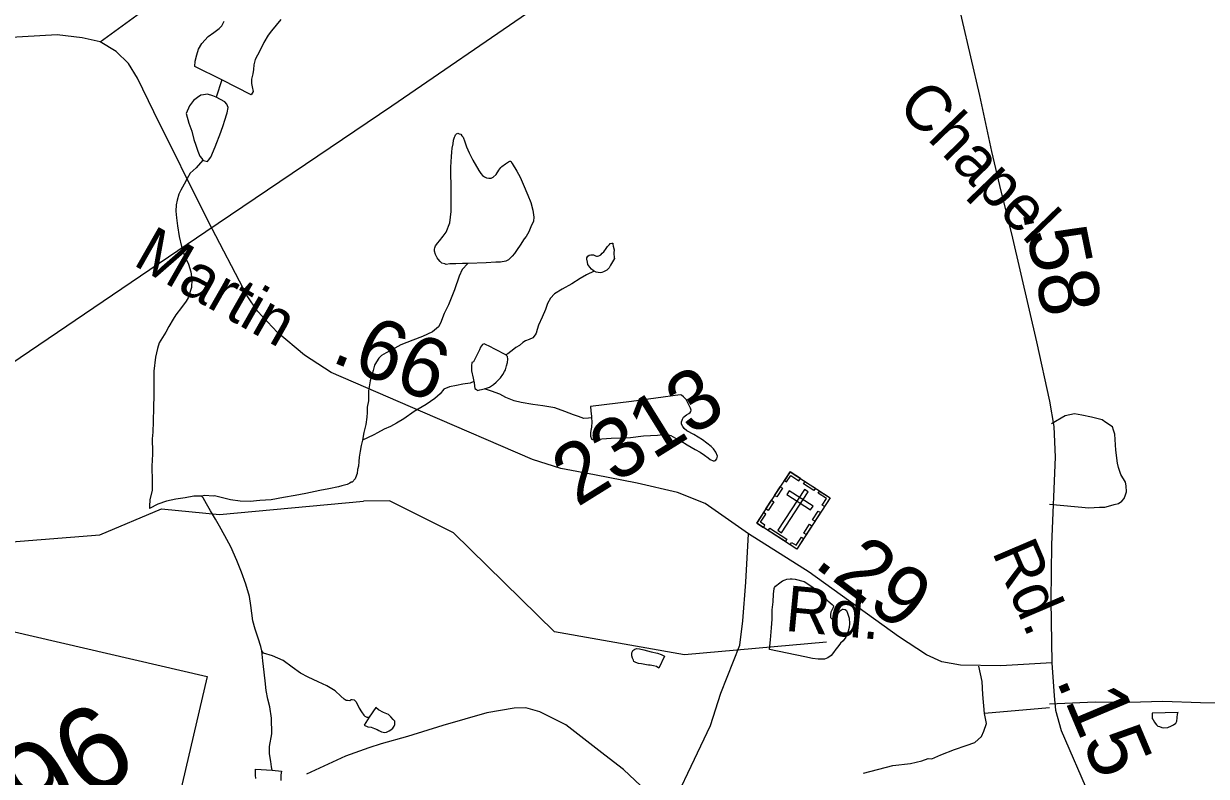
# Model space of a CAD drawing. Extents: x 2001466 to 31450019, y -30647475 to 847247.
# Drawn here: x 2187235 to 2192161, y 783261 to 786396 of the extents above; entities that cross this region are included whole.
import ezdxf

# ---------------------------------------------------------------- set-up
doc = ezdxf.new("R2010")
doc.units = 0
for name, color, linetype in [('Exist Cultural Cemetery CELL', 7, 'Continuous'), ('Exist Hydrographic Misc Water Feature', 7, 'Continuous'), ('Exist Road Non-System Type 51', 7, 'Continuous'), ('Exist Road Primary NC Shield CELL', 7, 'Continuous'), ('Exist Road Primary NC Shield Number Label', 7, 'Continuous'), ('Exist Road Secondary Mileage Hundredths English Label', 7, 'Continuous'), ('Exist Road Secondary Type 51 Attributed', 7, 'Continuous'), ('Exist Road Secondary Type 51 Label', 7, 'Continuous'), ('Exist Road Secondary Type 51 Number Label', 7, 'Continuous'), ('Exist Utilities Electrical Transmission Line', 7, 'Continuous')]:
    doc.layers.add(name, color=color, linetype=linetype)

msp = doc.modelspace()

# ---------------------------------------------------------------- linework, layer by layer
at = {"layer": 'Exist Cultural Cemetery CELL'}
for points in [[(2190426.9, 784529.5), (2190593.8, 784421), (2190455.1, 784207.5), (2190288.2, 784315.9)], [(2190403.3, 784493.1), (2190412.8, 784487), (2190430.3, 784514), (2190464.3, 784491.9), (2190470.4, 784501.2), (2190426.9, 784529.5)], [(2190362.9, 784431), (2190386.4, 784467.3), (2190396, 784461.1), (2190372.4, 784424.8)], [(2190502.3, 784445.5), (2190486.7, 784455.7), (2190376.2, 784285.6), (2190391.9, 784275.4)], [(2190489, 784489.1), (2190532.4, 784460.9), (2190526.2, 784451.3), (2190482.8, 784479.6)], [(2190326.2, 784374.6), (2190349.8, 784410.9), (2190359.4, 784404.7), (2190335.8, 784368.4)], [(2190424, 784450.2), (2190413.8, 784434.5), (2190512.6, 784370.4), (2190522.8, 784386)], [(2190570.3, 784384.6), (2190560.7, 784390.8), (2190578.3, 784417.8), (2190544.3, 784439.9), (2190550.3, 784449.2), (2190593.8, 784421)], [(2190315.9, 784297.9), (2190322.2, 784307.6), (2190303.7, 784319.6), (2190325.8, 784353.5), (2190316.4, 784359.5), (2190288.2, 784316)], [(2190520.9, 784329.6), (2190544.5, 784365.9), (2190554, 784359.7), (2190530.4, 784323.4)], [(2190485, 784274.3), (2190508.6, 784310.6), (2190518.1, 784304.4), (2190494.5, 784268.1)], [(2190342.6, 784294.3), (2190413.8, 784248), (2190407.6, 784238.5), (2190336.4, 784284.7)], [(2190427.4, 784225.5), (2190433.6, 784235.2), (2190452.1, 784223.2), (2190474.1, 784257.1), (2190483.4, 784251), (2190455.1, 784207.5)]]:
    msp.add_lwpolyline(points, close=True, dxfattribs=at)
at = {"layer": 'Exist Hydrographic Misc Water Feature'}
msp.add_line((2188060.3, 786162.1), (2188037, 786090.2), dxfattribs=at)
for points in [[(2188060.3, 786162.1), (2187948, 786217.6), (2187950, 786239.6), (2187956, 786265.5), (2187963.3, 786289.5), (2187977.7, 786313.7), (2188003.1, 786341.9), (2188026.9, 786359.8), (2188048.9, 786376), (2188061.2, 786386.3), (2188070.8, 786406.3)], [(2188306.6, 786413.7), (2188266.8, 786365.8), (2188253.1, 786347.6), (2188235.2, 786317.4), (2188219.5, 786283.3), (2188199.8, 786247.3), (2188193.6, 786225.1), (2188192, 786205.1), (2188190.3, 786187.1), (2188184.6, 786165.2), (2188184.4, 786147), (2188186.9, 786133.2), (2188190.8, 786113.1), (2188183, 786099.4), (2188060.3, 786162.1)], [(2188037, 786090.2), (2188023, 786095.9), (2188000.9, 786101.7), (2187984.9, 786099.7), (2187973.2, 786097.8), (2187958.6, 786087.8), (2187943, 786075.5), (2187925.4, 786053.5), (2187911.5, 786021.1), (2187923.6, 785981.6), (2187935.9, 785947.6), (2187944.1, 785913.5), (2187952.5, 785889.5), (2187960.9, 785865.5), (2187968.7, 785843.7), (2187976.9, 785833.9), (2187980.8, 785827.7)], [(2187980.8, 785827.7), (2187984.9, 785825.8), (2188000.7, 785821.8), (2188005.2, 785828), (2188014.8, 785840), (2188032.5, 785882.3), (2188056, 785944.5), (2188067.7, 785976.4), (2188071.6, 785990.4), (2188083.3, 786024.3), (2188087.4, 786046.5), (2188081.3, 786060.3), (2188073.1, 786070.5), (2188037, 786090.2)], [(2189085.6, 785397.4), (2189063.5, 785397.5), (2189035.4, 785395.3), (2189009.5, 785395.1), (2188995.6, 785393.2), (2188989.4, 785394.9), (2188977.3, 785398.7), (2188969.5, 785404.8), (2188961.3, 785414.9), (2188957.6, 785420.8), (2188951.1, 785434.8), (2188947, 785448.8), (2188947, 785456.5), (2188947.2, 785462.5), (2188948.8, 785466.8), (2188951.1, 785470.5), (2188960.7, 785482.8), (2188966.7, 785490.8), (2188982.9, 785510.7), (2188994.4, 785526.8), (2189010.1, 785567), (2189016.1, 785613.2), (2189015.5, 785691.1), (2189015.3, 785730.9), (2189014.7, 785761.1), (2189014.7, 785798.8), (2189016.5, 785843.1), (2189018.1, 785861.1), (2189020, 785877.1), (2189023.9, 785895.2), (2189026.1, 785911.1), (2189029.8, 785923.1), (2189031.7, 785929.3), (2189033.5, 785933.1), (2189037.6, 785937.3), (2189043.6, 785939.3), (2189049.5, 785937.1), (2189055.7, 785935.4), (2189059.8, 785929.1), (2189065.5, 785923.4), (2189072.1, 785903.3), (2189080.1, 785883.4), (2189090.3, 785857.5), (2189106.1, 785827.6), (2189130.7, 785783.7), (2189138.9, 785771.9), (2189146.9, 785763.8), (2189154.9, 785758.1), (2189162.7, 785754.1), (2189173, 785752.2), (2189182.8, 785752.3), (2189191.2, 785756.3), (2189202.9, 785768.3), (2189214.4, 785786.4), (2189222.6, 785796.6), (2189226.5, 785800.4), (2189242.7, 785812.6), (2189254.6, 785820.5), (2189260.5, 785822.9), (2189264.2, 785822.7), (2189270.4, 785812.9), (2189288.8, 785780.9), (2189303, 785756.8), (2189315.1, 785727), (2189335.6, 785681.4), (2189347.5, 785651.5), (2189355.9, 785619.4), (2189360.2, 785589.6), (2189358.3, 785573.2), (2189347.9, 785549.3), (2189338.6, 785529.2), (2189328.4, 785509.2), (2189320.4, 785499.4), (2189303, 785473.3), (2189291.1, 785455.2), (2189279, 785439.1), (2189269.3, 785426.8), (2189255, 785412.7), (2189243.5, 785406.8), (2189221.5, 785402.4), (2189201.5, 785402.2), (2189161.7, 785400.1), (2189085.6, 785397.4)], [(2187980.8, 785827.7), (2187953.1, 785795.7), (2187928.9, 785773.4), (2187915.6, 785751.5), (2187903.5, 785727.4), (2187889.5, 785703.1), (2187881.9, 785685.2), (2187874.2, 785661.2), (2187869.8, 785641.2), (2187868.6, 785615), (2187872.3, 785587.2), (2187876.6, 785553.4), (2187883.2, 785509.3), (2187893.2, 785467.2), (2187905.5, 785429.3), (2187921.7, 785393.6), (2187932.2, 785361.6), (2187936.3, 785329.7), (2187934.2, 785297.6), (2187920.9, 785253.7), (2187912.7, 785239.6), (2187893, 785213.3), (2187869.2, 785183.2), (2187857.3, 785165.2), (2187839.7, 785135), (2187828, 785110.8), (2187800.1, 785066.7), (2187792.3, 785042.7), (2187784.7, 785006.6), (2187777.2, 784948.5), (2187777.4, 784898.6), (2187777.6, 784848.6), (2187776.1, 784796.9), (2187774.5, 784738.7), (2187772.7, 784694.8), (2187771, 784666.7), (2187771.4, 784612.7), (2187771.4, 784602.9), (2187769.6, 784552.9), (2187770.2, 784488.7), (2187770.2, 784453), (2187760.6, 784412.6), (2187758.7, 784386.6), (2187758.9, 784376.8)], [(2189611.4, 785365.4), (2189607.5, 785367.2), (2189599.5, 785373.3), (2189593.1, 785381.2), (2189589.4, 785387), (2189584.9, 785393), (2189583.3, 785402.9), (2189581.4, 785415), (2189581.2, 785421.1), (2189585.1, 785427), (2189590.8, 785431), (2189596.8, 785433.3), (2189603.2, 785433.2), (2189609.1, 785433.1), (2189616.9, 785429.4), (2189620.8, 785427.2), (2189625.1, 785427.5), (2189631, 785429.4), (2189638.8, 785433.4), (2189645, 785439.4), (2189650.9, 785445.4), (2189661, 785459.7), (2189666.7, 785467.8), (2189674.7, 785475.5), (2189678.4, 785479.8), (2189684.8, 785481.7), (2189688.7, 785481.9), (2189688.7, 785477.8), (2189690.7, 785469.8), (2189695, 785453.8), (2189693, 785441.9), (2189693, 785433.8), (2189695, 785425.8), (2189695, 785421.7), (2189695.4, 785418), (2189687, 785403.9), (2189679.2, 785389.7), (2189673.7, 785379.5), (2189663.4, 785369.7), (2189649.5, 785361.7), (2189643.5, 785359.3), (2189637.2, 785357.4), (2189627.3, 785359.3), (2189619.1, 785361.4), (2189611.4, 785365.4)], [(2189085.6, 785397.4), (2189061.6, 785371.4), (2189049.7, 785343.6), (2189030.2, 785287.3), (2189004.6, 785225.1), (2188987.2, 785189.2), (2188971, 785149), (2188963.2, 785132.7), (2188937.3, 785112.7), (2188895.7, 785092.2), (2188855.5, 785078), (2188805.9, 785057.9), (2188768.2, 785037.7), (2188744.4, 785025.4), (2188726.1, 785013.2), (2188713.8, 785003.2), (2188704.4, 784986.8), (2188696.6, 784973), (2188690.9, 784951.2), (2188679, 784908.7), (2188671.2, 784866.9), (2188671.6, 784832.8), (2188671.6, 784825.1), (2188665.4, 784798.8), (2188666.1, 784776.8), (2188664, 784756.9), (2188660.3, 784727), (2188652.5, 784692.9), (2188648.4, 784668.8), (2188646.8, 784660.9)], [(2189611.4, 785365.4), (2189579.8, 785349.1), (2189553.5, 785334.8), (2189518.1, 785312.6), (2189477.7, 785290.3), (2189445.9, 785270.3), (2189430.1, 785252), (2189416.3, 785229.8), (2189408.4, 785205.8), (2189394.6, 785173.8), (2189379.2, 785139.7), (2189373.3, 785121.9), (2189369.6, 785107.4)], [(2189369.6, 785107.4), (2189365.3, 785099.6), (2189355.7, 785087.6), (2189341.1, 785079.7), (2189325.5, 785075.5), (2189313.6, 785067.2), (2189299.7, 785055.1), (2189285.5, 785047.1), (2189276.1, 785040.8), (2189251.9, 785020.9), (2189243.9, 785016.9)], [(2189243.9, 785016.9), (2189200, 785038.5), (2189173.4, 785052.3), (2189161.7, 785058.1), (2189153.7, 785062.2), (2189145.9, 785060.1), (2189137.9, 785048), (2189134, 785038), (2189120, 785010.1), (2189108.4, 784987.9), (2189102, 784984), (2189100.2, 784970), (2189100.2, 784949.7), (2189106.7, 784919.9), (2189110.8, 784906)], [(2189154.7, 784874.2), (2189174.8, 784882.5), (2189192.6, 784892.4), (2189202.9, 784902.6), (2189212.5, 784912.5), (2189220.7, 784920.6), (2189230.8, 784934.9), (2189238.2, 784946.8), (2189242.5, 784954.6), (2189246.6, 784971.1), (2189250.1, 784984.7), (2189252.1, 784999), (2189249.8, 785009.1), (2189243.9, 785016.9)], [(2189110.8, 784906), (2189095, 784897.8), (2189064.9, 784893.8), (2189038.6, 784889.3), (2189008.9, 784883.2), (2188985.1, 784873), (2188969.3, 784854.7), (2188947.2, 784835), (2188911.3, 784810.3), (2188861.7, 784780.2), (2188818, 784749.8), (2188788.1, 784731.6), (2188762.4, 784717.7), (2188736.4, 784707.4), (2188708.3, 784691.3), (2188694.2, 784683.3), (2188666.7, 784670.9), (2188646.8, 784660.9)], [(2189110.8, 784906), (2189111, 784901.9), (2189112.9, 784885.8), (2189114.7, 784876.2), (2189120.9, 784872), (2189125.4, 784868.1), (2189135.4, 784870.2), (2189154.7, 784874.2)], [(2189599.7, 784753.4), (2189587.6, 784753.2), (2189567.7, 784751.3), (2189545.7, 784759.1), (2189525.8, 784767), (2189489.3, 784780.6), (2189447.3, 784796.3), (2189397.7, 784803.8), (2189355.2, 784809.8), (2189307.7, 784817.4), (2189277.5, 784825.2), (2189243.3, 784838.9), (2189219.1, 784852.7), (2189183.4, 784864.6), (2189154.7, 784874.2)], [(2189599.7, 784753.4), (2189601.9, 784737.2), (2189600.1, 784715.2), (2189598, 784701.3), (2189596, 784691.5), (2189596, 784683.4), (2189596.2, 784677.2), (2189600.5, 784667.3), (2189604.6, 784663.4), (2189682.1, 784669.9), (2189762.1, 784672.4), (2189816.2, 784678.9), (2189874.4, 784681.4), (2189909.9, 784685.4), (2189920.2, 784683.4), (2189930.2, 784679.9), (2189950.3, 784670), (2189972, 784658.1), (2189998.3, 784642), (2190032.5, 784622.3), (2190052.6, 784610.7), (2190070.7, 784598.6), (2190086.5, 784586.9), (2190094.9, 784580.8), (2190106.6, 784574.9), (2190112.5, 784574.8), (2190116.8, 784577), (2190122.3, 784583.1), (2190124.4, 784595), (2190118.4, 784610.9), (2190108.6, 784625), (2190098.4, 784635), (2190062.1, 784662.4), (2190025.8, 784684.5), (2189997.9, 784700.1), (2189985.8, 784710), (2189980, 784717.8), (2189975.7, 784728.2), (2189975.7, 784738), (2189977.6, 784744.2), (2189979.4, 784747.9), (2189983.7, 784756.2), (2189995.2, 784766.2), (2190005.7, 784772.4), (2190011.4, 784776.4), (2190013.3, 784780.2), (2190015.1, 784786.4), (2190013, 784794.4), (2190003.2, 784814.1), (2189994.8, 784830), (2189982.7, 784841.9), (2189974.9, 784848), (2189968.8, 784850.1), (2189767, 784822.6), (2189595.4, 784801.5), (2189597.4, 784783.3), (2189599.7, 784759.4), (2189599.7, 784753.4)], [(2188646.8, 784660.9), (2188640.8, 784638.7), (2188636.9, 784614.9), (2188632.8, 784590.7), (2188631.2, 784572.7), (2188629.6, 784552.7), (2188625.5, 784538.8), (2188623.8, 784522.8), (2188617.7, 784504.6), (2188615.8, 784500.5), (2188603.5, 784485.9), (2188599.8, 784486.6)], [(2188599.8, 784486.6), (2188594.1, 784482.6), (2188582, 784476.4), (2188559.8, 784470.4), (2188546.3, 784466.3), (2188506.3, 784457.8), (2188468.2, 784451.8), (2188410.2, 784439.5), (2188366.7, 784431), (2188318.1, 784422.5), (2188266.2, 784412.1), (2188218.2, 784410), (2188178.9, 784405.4), (2188136.6, 784407.4), (2188096.8, 784413), (2188030.6, 784428.6), (2188024.5, 784428.3), (2187990.4, 784430.2), (2187976.5, 784428.3)], [(2185856.3, 784077.1), (2186095.1, 784181.3), (2186519.2, 784225.1), (2186685.1, 784310.2), (2186960.2, 784327.6), (2187069.1, 784263), (2187186.2, 784237.6), (2187552.2, 784266.2), (2187809.1, 784375.7), (2188051.1, 784351), (2188651.1, 784407.6)], [(2187976.5, 784428.3), (2187944.5, 784427.9), (2187908.6, 784421.5), (2187868.6, 784415.4), (2187830.7, 784407.3), (2187794.6, 784395), (2187758.9, 784376.8)], [(2188226.6, 783784), (2188222.9, 783802), (2188212.3, 783836), (2188200, 783874), (2188189.9, 783908), (2188185.8, 783939.8), (2188181.7, 783971.7), (2188175.4, 784009.6), (2188160.6, 784061.7), (2188142.6, 784111.5), (2188122.5, 784159.2), (2188097.9, 784217.3), (2188073.5, 784263.1), (2188051.1, 784302.6), (2188034.9, 784332.6), (2188013, 784366.4), (2187996.8, 784396.4), (2187982.8, 784420.4), (2187976.5, 784428.3)], [(2190579.2, 783820.1), (2189988, 783766.6), (2189446.1, 783863.1), (2189026.1, 784275.2), (2188759.2, 784408.6), (2188651.1, 784407.6)], [(2190349.3, 783879.1), (2190353.2, 783914.9), (2190352.6, 783954.8), (2190356.7, 783987.1), (2190358.2, 784018.9), (2190360.6, 784042.9), (2190362.5, 784047), (2190365.9, 784053), (2190384, 784066.9), (2190396.1, 784075.2), (2190406.1, 784079.4), (2190414.1, 784081.4), (2190428.1, 784083.4), (2190436.1, 784083.4), (2190448.2, 784081.5), (2190486.1, 784071.7), (2190514.2, 784054.1), (2190538.4, 784036.3), (2190562.2, 784016.4), (2190584.5, 783992.4), (2190602.8, 783976.7), (2190608.5, 783970.5), (2190606.7, 783964.7), (2190600.9, 783952.6), (2190597, 783944.7), (2190595, 783934.4), (2190595.2, 783928.7), (2190595, 783922.6), (2190601.3, 783916.4), (2190608.9, 783916.5), (2190617.1, 783922.5), (2190625.1, 783936.8), (2190631.1, 783944.8), (2190635, 783950.7), (2190640.7, 783954.7), (2190645, 783956.9), (2190648.7, 783956.7), (2190656.9, 783955.1), (2190662.7, 783951), (2190667, 783941), (2190673.1, 783919), (2190675, 783897.2), (2190673.1, 783881.2), (2190669.6, 783865.1), (2190659.6, 783841.1), (2190647.7, 783825), (2190637.8, 783814.8), (2190625.7, 783800.8), (2190618.2, 783790.6), (2190608.1, 783776.6), (2190598.1, 783764.8), (2190584.1, 783754.7), (2190570.4, 783748.3), (2190554.6, 783748.2), (2190544.3, 783748.2), (2190520.3, 783752.2), (2190488.2, 783757.9), (2190342, 783788.9), (2190345.6, 783828.9), (2190349.3, 783879.1)], [(2188594.3, 783574.7), (2188584, 783576.7), (2188578.1, 783576.8), (2188570.1, 783582.4), (2188556.4, 783594.6), (2188532, 783616.6), (2188497.7, 783638), (2188461.6, 783654), (2188419.6, 783673.7), (2188387.6, 783691.1), (2188353.4, 783715), (2188315.4, 783742.6), (2188271.1, 783762.3), (2188234.8, 783774.3), (2188226.6, 783784)], [(2188270.5, 783286.5), (2188268.1, 783300.7), (2188264.2, 783322.7), (2188259.6, 783354.7), (2188259.6, 783384.7), (2188269.1, 783438.4), (2188266.8, 783502.5), (2188260.5, 783550.5), (2188252.1, 783582.2), (2188245.9, 783618.4), (2188241.4, 783658.5), (2188233.6, 783718.1), (2188231.1, 783742.3), (2188226.6, 783784)], [(2189844.5, 783723.3), (2189836.9, 783723.2), (2189828.7, 783725.3), (2189808.6, 783729.1), (2189796.5, 783731), (2189784.4, 783735.2), (2189776.6, 783738.8), (2189774.6, 783744.8), (2189770.9, 783752.7), (2189768.2, 783762.8), (2189768.6, 783774.9), (2189770.5, 783780.7), (2189772.3, 783784.9), (2189780.1, 783791), (2189788.1, 783793), (2189800.2, 783791.2), (2189818.7, 783787.2), (2189848.4, 783779.5), (2189874.6, 783773.5), (2189890.6, 783767.8), (2189904.6, 783761.7), (2189880.8, 783711.7), (2189870.3, 783717.7), (2189858.6, 783721.5), (2189844.5, 783723.3)], [(2188594.3, 783574.7), (2188599.8, 783580.8), (2188604.1, 783580.9), (2188611.9, 783578.9), (2188619.9, 783570.8), (2188632.6, 783545), (2188642.3, 783529.3), (2188652.7, 783515.1), (2188656.8, 783511.3), (2188664.6, 783507.3), (2188674.9, 783507.3)], [(2188674.9, 783507.3), (2188652.9, 783473.3), (2188668.9, 783467.3), (2188682.7, 783465.6), (2188696.6, 783459.5), (2188707.1, 783455.4), (2188714.9, 783451.8), (2188725.3, 783445.8), (2188739.1, 783443.7), (2188747.1, 783444.1), (2188757.1, 783449.9), (2188764.9, 783454), (2188773.1, 783462.1), (2188778.6, 783470.2), (2188780.9, 783476.3), (2188780.7, 783482), (2188780.7, 783490.1), (2188774.3, 783498), (2188764.5, 783508), (2188754.4, 783518.1), (2188734.3, 783526), (2188712.6, 783537.7), (2188702.4, 783547.4), (2188674.9, 783507.3)], [(2192043.3, 783526.9), (2191935.4, 783524.2), (2191935.4, 783501.9), (2191939.5, 783495.9), (2191945.5, 783486.1), (2191947.9, 783482.1), (2191953.7, 783476), (2191959.4, 783470.2), (2191965.6, 783468.1), (2191975.8, 783464.1), (2191983.6, 783462.5), (2191999.8, 783464.5), (2192015.6, 783470.6), (2192023.6, 783474.7), (2192033.8, 783482.5), (2192037.7, 783490.8), (2192039.2, 783504.8), (2192041.4, 783520.7), (2192043.3, 783526.9)], [(2188202.6, 783252.2), (2188200.4, 783266.3), (2188200.4, 783276), (2188200.6, 783290.2), (2188270.5, 783286.5)], [(2188270.5, 783286.5), (2188308.5, 783282.8), (2188306.4, 783266.9), (2188306.6, 783242.9)]]:
    msp.add_lwpolyline(points, dxfattribs=at)
at = {"layer": 'Exist Road Non-System Type 51'}
msp.add_line((2191507.2, 783545.6), (2191237.6, 783522.4), dxfattribs=at)
for points in [[(2191507.9, 784393.8), (2191671.4, 784379.5), (2191715.4, 784382.2), (2191737.4, 784382.5), (2191773.4, 784391.2), (2191777.3, 784393.1), (2191795.3, 784397.3), (2191809.1, 784407.6), (2191819, 784417.8), (2191824.7, 784433.9), (2191828.5, 784445.8), (2191827, 784470.7), (2191824, 784485.9), (2191805.4, 784517.5), (2191794.6, 784547.3), (2191790.6, 784565.4), (2191783.9, 784619.3), (2191779.5, 784685.6), (2191774.6, 784703.1), (2191770.3, 784717), (2191742.5, 784734.4), (2191726.3, 784746.1), (2191682.6, 784757), (2191641.7, 784765.2), (2191611.6, 784770.7), (2191573.4, 784762.5), (2191516.1, 784729.7)], [(2191237.6, 783522.4), (2191229.4, 783601.6), (2191226.6, 783656.3), (2191213, 783719.1)], [(2193067.8, 783560.2), (2193036.8, 783556.1), (2192900.6, 783558.1), (2192786.7, 783558.4), (2192632.4, 783562), (2192492.3, 783565.9), (2192340.3, 783565.6), (2192136.1, 783566.6), (2191980.1, 783572.2), (2191840, 783568.1), (2191697.9, 783570.1), (2191507.2, 783562)], [(2189912.9, 783145.4), (2189829, 783199.4), (2189733, 783289.3), (2189655.1, 783349.3), (2189493.2, 783475.2), (2189385.3, 783529.2), (2189326.2, 783545.5), (2189278.2, 783544.7), (2189164.6, 783525.1), (2188981.3, 783472.3), (2188834, 783426.1), (2188724.4, 783396.6), (2188672.7, 783379.6), (2188575.2, 783344.3), (2188413.5, 783269.6)], [(2190732.4, 783273.9), (2190855.3, 783306.6), (2190929, 783314.8), (2190975.4, 783325.8), (2191001.8, 783334.7), (2191016.9, 783334.3), (2191054.6, 783350.3), (2191112, 783372.2), (2191161.1, 783388.6), (2191196.6, 783402.2), (2191223.9, 783426.8), (2191234.8, 783448.7), (2191245.8, 783481.5), (2191237.6, 783522.4)]]:
    msp.add_lwpolyline(points, dxfattribs=at)
at = {"layer": 'Exist Road Primary NC Shield CELL'}
msp.add_lwpolyline([(2186868.8, 782972.1), (2187082, 783889.6), (2187999.4, 783676.4), (2187786.3, 782759)], close=True, dxfattribs=at)
at = {"layer": 'Exist Road Secondary Type 51 Attributed'}
for points in [[(2191063.8, 786734), (2191099.9, 786604.1), (2191140.7, 786418.8), (2191216.6, 786096.3), (2191265.8, 785863.8), (2191299.8, 785721.4), (2191354.2, 785502.5), (2191453.1, 785071.1), (2191507, 784824), (2191525.8, 784718.2), (2191531, 784590.5), (2191515.8, 784227.1), (2191513.2, 783992.6), (2191517.4, 783733.9)], [(2187553.7, 786320.9), (2187767.2, 786475.8)], [(2187553.7, 786320.9), (2187478.4, 786337.6), (2187375.3, 786349.1), (2187158.7, 786337.6), (2186688.3, 786306.2), (2186269.8, 786286.3), (2185797.3, 786282.1), (2185471.9, 786280), (2185273.1, 786273.7), (2185170.6, 786251.8), (2185058.1, 786209.9), (2184911.6, 786125.1), (2184850.6, 786069.6)], [(2190253.9, 784270.6), (2190073.4, 784396.8), (2189958.3, 784442.8), (2189790.4, 784481.6), (2189612.5, 784517.2), (2189472.3, 784543.4), (2189355.1, 784580), (2188897.3, 784777.9), (2188516.4, 784942.3), (2188404.9, 785015.6), (2188291.9, 785109.9), (2188209.3, 785198.9), (2188166.4, 785262.7), (2188003.7, 785573.7), (2187777.1, 786028.2), (2187709.1, 786168.5), (2187672.5, 786230.3), (2187621.2, 786280.6), (2187553.7, 786320.9)], [(2189880.9, 783019.8), (2190095.4, 783472.4), (2190138.8, 783607.2), (2190218.6, 783807.4), (2190230.2, 783908.3), (2190242.4, 784068.9), (2190253.9, 784270.6)], [(2191517.4, 783733.9), (2191305, 783721.4), (2191136.5, 783723.5), (2191059.1, 783737.1), (2190995.3, 783767.4), (2190878.1, 783842.8), (2190506.1, 784110.9), (2190253.9, 784270.6)], [(2191517.4, 783733.9), (2191526.8, 783596.8), (2191533.1, 783536), (2191556.1, 783452.3), (2191674.9, 783179.4), (2191760.9, 782978.2)]]:
    msp.add_lwpolyline(points, dxfattribs=at)
at = {"layer": 'Exist Utilities Electrical Transmission Line'}
for points in [[(2191971.7, 788139.8), (2189355.8, 786455.3), (2188768.6, 786052.5), (2187994.6, 785529)], [(2187994.6, 785529), (2185746.7, 784003.7), (2185566.9, 783869.4), (2185468.9, 783801.2), (2185323.2, 783705), (2185182.5, 783602.2), (2183387.7, 782386.5)]]:
    msp.add_lwpolyline(points, dxfattribs=at)

# ---------------------------------------------------------------- texts
at = {"layer": 'Exist Road Primary NC Shield Number Label'}
msp.add_text('96', height=350, rotation=31.918, dxfattribs=at).set_placement((2187281.4, 783017.7))
at = {"layer": 'Exist Road Secondary Mileage Hundredths English Label'}
for s, rotation, p in [('.58', 281.4548, (2191392.5, 785618.5)), ('.66', 337.9218, (2188509.3, 784990.6)), ('.29', 322.8732, (2190520.4, 784138.3)), ('.15', 292.8263, (2191533.7, 783663.1))]:
    msp.add_text(s, height=250, rotation=rotation, dxfattribs=at).set_placement(p)
at = {"layer": 'Exist Road Secondary Type 51 Label'}
for s, rotation, p in [('Chapel', 314.0506, (2190867.8, 786046.7)), ('Martin', 330.3263, (2187685.4, 785393.9)), ('Rd.', 293.0711, (2191266.9, 784196.4)), ('Rd.', 354.6037, (2190402.4, 783867.4))]:
    msp.add_text(s, height=190, rotation=rotation, dxfattribs=at).set_placement(p)
at = {"layer": 'Exist Road Secondary Type 51 Number Label'}
msp.add_text('2313', height=250, rotation=31.918, dxfattribs=at).set_placement((2189540.5, 784380.1))

doc.saveas('drawing.dxf')
